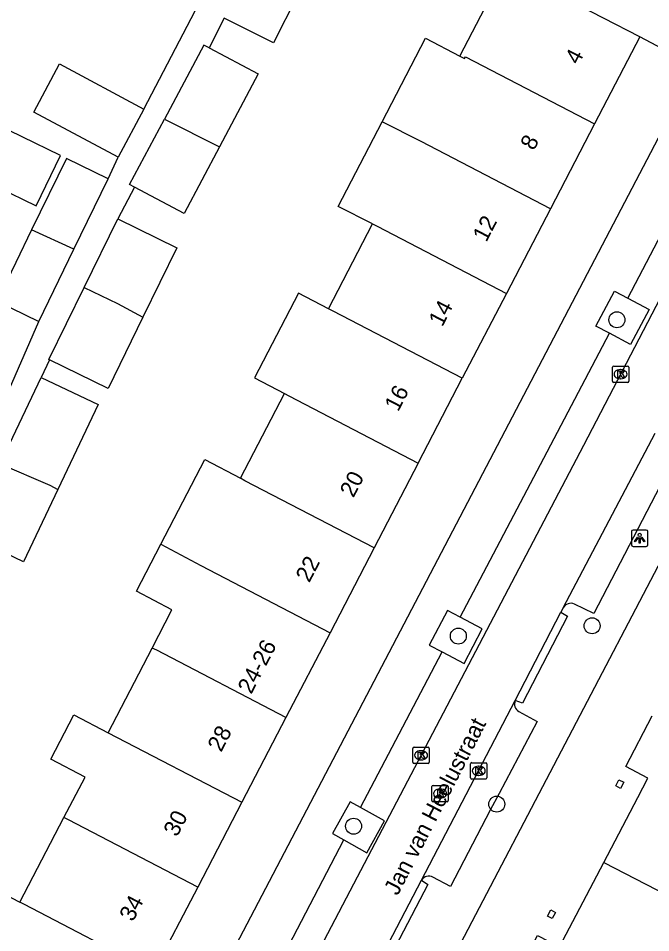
# Model space of a CAD drawing. Extents: x 160356 to 161355, y 381727 to 382845.
# Drawn here: x 160773.9 to 160812.6, y 382053.6 to 382109.5 of the extents above; entities that cross this region are included whole.
import ezdxf

# ---------------------------------------------------------------- set-up
doc = ezdxf.new("R2010")
doc.units = 0
for name, color, linetype in [('IMGEO_Boom', 7, 'Continuous'), ('IMGEO_Kolk', 7, 'Continuous'), ('IMGEO_Lichtpunt', 7, 'Continuous'), ('IMGEO_Openbare_ruimte_label', 7, 'Continuous'), ('IMGEO_Pand', 7, 'Continuous'), ('IMGEO_Pand_nummerreeks', 7, 'Continuous'), ('IMGEO_Parkeervlak_open', 7, 'Continuous'), ('IMGEO_Rijbaan_lokaal_open', 7, 'Continuous'), ('IMGEO_Rioolput', 7, 'Continuous'), ('IMGEO_Voetpad_halfverhard', 7, 'Continuous'), ('IMGEO_Voetpad_open', 7, 'Continuous')]:
    doc.layers.add(name, color=color, linetype=linetype)

msp = doc.modelspace()

# ---------------------------------------------------------------- linework, layer by layer
at = {"layer": 'IMGEO_Boom'}
for centre in [(160810.535, 382091.084), (160809.019, 382072.359), (160800.831, 382071.731), (160803.182, 382061.447), (160794.419, 382060.098)]:
    msp.add_circle(centre, 0.489, dxfattribs=at)
at = {"layer": 'IMGEO_Kolk'}
for p, q in [((160810.262, 382087.327), (160810.262, 382088.179)), ((160810.337, 382088.253), (160811.189, 382088.253)), ((160810.75, 382088.033), (160810.775, 382088.033)), ((160811.263, 382088.179), (160811.263, 382087.327)), ((160810.773, 382087.473), (160810.748, 382087.473)), ((160811.189, 382087.253), (160810.337, 382087.253)), ((160798.051, 382064.01), (160798.051, 382064.862)), ((160798.126, 382064.936), (160798.978, 382064.936)), ((160798.539, 382064.716), (160798.564, 382064.716)), ((160799.052, 382064.862), (160799.052, 382064.01)), ((160798.978, 382063.936), (160798.126, 382063.936)), ((160798.562, 382064.156), (160798.537, 382064.156)), ((160801.578, 382063.059), (160801.578, 382063.911)), ((160801.653, 382063.985), (160802.505, 382063.985)), ((160802.579, 382063.911), (160802.579, 382063.059)), ((160802.066, 382063.765), (160802.091, 382063.765)), ((160802.505, 382062.985), (160801.653, 382062.985)), ((160802.089, 382063.205), (160802.064, 382063.205))]:
    msp.add_line(p, q, dxfattribs=at)
for points in [[(160810.262, 382087.327), (160810.262, 382088.179)], [(160810.337, 382088.253), (160811.189, 382088.253)], [(160811.263, 382088.179), (160811.263, 382087.327)], [(160810.583, 382087.953), (160810.706, 382087.953), (160810.706, 382087.802), (160810.836, 382087.953), (160811, 382087.953), (160810.854, 382087.802), (160811.007, 382087.553), (160810.855, 382087.553), (160810.77, 382087.717), (160810.706, 382087.65), (160810.706, 382087.553), (160810.583, 382087.553), (160810.583, 382087.953)], [(160811.189, 382087.253), (160810.337, 382087.253)], [(160798.051, 382064.01), (160798.051, 382064.862)], [(160798.126, 382064.936), (160798.978, 382064.936)], [(160798.372, 382064.636), (160798.495, 382064.636), (160798.495, 382064.485), (160798.625, 382064.636), (160798.789, 382064.636), (160798.643, 382064.485), (160798.796, 382064.236), (160798.644, 382064.236), (160798.559, 382064.4), (160798.495, 382064.333), (160798.495, 382064.236), (160798.372, 382064.236), (160798.372, 382064.636)], [(160799.052, 382064.862), (160799.052, 382064.01)], [(160798.978, 382063.936), (160798.126, 382063.936)], [(160801.578, 382063.059), (160801.578, 382063.911)], [(160801.653, 382063.985), (160802.505, 382063.985)], [(160802.579, 382063.911), (160802.579, 382063.059)], [(160801.899, 382063.685), (160802.022, 382063.685), (160802.022, 382063.534), (160802.152, 382063.685), (160802.316, 382063.685), (160802.17, 382063.534), (160802.323, 382063.285), (160802.171, 382063.285), (160802.086, 382063.449), (160802.022, 382063.382), (160802.022, 382063.285), (160801.899, 382063.285), (160801.899, 382063.685)], [(160802.505, 382062.985), (160801.653, 382062.985)]]:
    msp.add_lwpolyline(points, dxfattribs=at)
for centre, start, end in [((160810.339, 382088.177), 91.552, 178.448), ((160810.339, 382088.177), 91.552, 178.448), ((160811.187, 382088.177), 1.552, 88.448), ((160811.187, 382088.177), 1.552, 88.448), ((160810.339, 382087.329), 181.552, 268.448), ((160810.339, 382087.329), 181.552, 268.448), ((160811.187, 382087.329), 271.552, 358.448), ((160811.187, 382087.329), 271.552, 358.448), ((160798.128, 382064.86), 91.552, 178.448), ((160798.128, 382064.86), 91.552, 178.448), ((160798.976, 382064.86), 1.552, 88.448), ((160798.976, 382064.86), 1.552, 88.448), ((160798.128, 382064.012), 181.552, 268.448), ((160798.128, 382064.012), 181.552, 268.448), ((160798.976, 382064.012), 271.552, 358.448), ((160798.976, 382064.012), 271.552, 358.448), ((160801.655, 382063.909), 91.552, 178.448), ((160801.655, 382063.909), 91.552, 178.448), ((160802.503, 382063.909), 1.552, 88.448), ((160802.503, 382063.909), 1.552, 88.448), ((160801.655, 382063.061), 181.552, 268.448), ((160801.655, 382063.061), 181.552, 268.448), ((160802.503, 382063.061), 271.552, 358.448), ((160802.503, 382063.061), 271.552, 358.448)]:
    msp.add_arc(centre, 0.0765, start, end, dxfattribs=at)
for centre, major_axis, ratio, start_param, end_param in [((160810.749, 382087.753), (-0.387, 0.002), 0.722429, 4.712389, 7.853982), ((160810.774, 382087.753), (-0.39, 0.002), 0.717154, 1.570796, 4.712389), ((160798.538, 382064.436), (-0.387, 0.002), 0.722429, 4.712389, 7.853982), ((160798.563, 382064.436), (-0.39, 0.002), 0.717154, 1.570796, 4.712389), ((160802.065, 382063.485), (-0.387, 0.002), 0.722429, 4.712389, 7.853982), ((160802.09, 382063.485), (-0.39, 0.002), 0.717154, 1.570796, 4.712389)]:
    msp.add_ellipse(centre, major_axis=major_axis, ratio=ratio, start_param=start_param, end_param=end_param, dxfattribs=at)
at = {"layer": 'IMGEO_Lichtpunt'}
for p, q in [((160811.431, 382078.12), (160811.431, 382077.313)), ((160811.431, 382078.12), (160811.431, 382077.313)), ((160812.333, 382078.215), (160811.525, 382078.215)), ((160812.333, 382078.215), (160811.525, 382078.215)), ((160812.427, 382077.313), (160812.427, 382078.12)), ((160812.427, 382077.313), (160812.427, 382078.12)), ((160811.525, 382077.219), (160812.333, 382077.219)), ((160811.525, 382077.219), (160812.333, 382077.219))]:
    msp.add_line(p, q, dxfattribs=at)
for points in [[(160811.805, 382077.784), (160811.844, 382077.756), (160811.656, 382077.494), (160811.618, 382077.521), (160811.805, 382077.784)], [(160811.907, 382077.736), (160811.954, 382077.736), (160811.954, 382077.414), (160811.907, 382077.414), (160811.907, 382077.736)], [(160812.017, 382077.756), (160812.055, 382077.783), (160812.242, 382077.521), (160812.203, 382077.493), (160812.017, 382077.756)]]:
    msp.add_lwpolyline(points, dxfattribs=at)
msp.add_circle((160811.93, 382077.918), 0.0994, dxfattribs=at)
for centre, start, end in [((160811.525, 382078.12), 90, 180), ((160811.525, 382078.12), 90, 180), ((160812.333, 382078.12), 0, 90), ((160812.333, 382078.12), 0, 90), ((160811.525, 382077.313), 180, 270), ((160811.525, 382077.313), 180, 270), ((160812.333, 382077.313), 270, 0), ((160812.333, 382077.313), 270, 360)]:
    msp.add_arc(centre, 0.0946, start, end, dxfattribs=at)
at = {"layer": 'IMGEO_Pand'}
for points in [[(160800.926, 382107.218), (160803.747, 382112.644)], [(160811.933, 382108.388), (160807.497, 382110.694), (160803.747, 382112.644)], [(160790.968, 382110.913), (160789.518, 382108.026), (160786.491, 382109.546)], [(160796.174, 382103.204), (160798.829, 382108.309), (160800.926, 382107.218)], [(160811.933, 382108.388), (160809.166, 382103.067)], [(160785.576, 382107.724), (160785.254, 382107.895), (160782.847, 382103.367)], [(160785.576, 382107.724), (160788.586, 382106.124), (160786.217, 382101.668)], [(160800.926, 382107.218), (160801.205, 382107.073), (160801.26, 382107.178), (160809.166, 382103.067)], [(160780.019, 382101.032), (160774.846, 382103.797), (160776.421, 382106.744), (160781.594, 382103.979)], [(160781.594, 382103.979), (160780.019, 382101.032)], [(160776.482, 382101.128), (160771.77, 382103.411), (160770.278, 382100.33), (160774.99, 382098.048), (160776.482, 382101.128)], [(160781.018, 382099.193), (160780.714, 382099.355), (160782.847, 382103.367)], [(160782.847, 382103.367), (160786.217, 382101.668)], [(160795.583, 382096.945), (160793.473, 382098.009), (160796.174, 382103.204)], [(160806.468, 382097.879), (160798.562, 382101.991), (160796.174, 382103.204)], [(160809.166, 382103.067), (160806.468, 382097.879)], [(160786.217, 382101.668), (160784.045, 382097.584), (160781.018, 382099.193)], [(160779.397, 382099.716), (160776.848, 382100.951), (160774.716, 382096.58)], [(160777.307, 382095.401), (160779.397, 382099.716)], [(160806.468, 382097.879), (160803.77, 382092.691)], [(160777.935, 382093.062), (160779.993, 382097.265)], [(160779.993, 382097.265), (160783.613, 382095.493), (160781.532, 382091.242)], [(160792.886, 382091.758), (160795.583, 382096.945)], [(160795.583, 382096.945), (160795.864, 382096.803), (160803.77, 382092.691)], [(160774.716, 382096.58), (160773.745, 382094.589), (160772.595, 382092.231), (160775.167, 382090.985)], [(160777.307, 382095.401), (160774.716, 382096.58)], [(160775.167, 382090.985), (160777.307, 382095.401)], [(160775.821, 382088.631), (160775.777, 382088.653), (160777.935, 382093.062)], [(160777.935, 382093.062), (160779.975, 382092.081), (160781.532, 382091.242)], [(160792.886, 382091.758), (160791.046, 382092.715), (160788.349, 382087.527), (160790.191, 382086.575)], [(160803.77, 382092.691), (160801.072, 382087.502)], [(160801.072, 382087.502), (160793.165, 382091.614), (160792.886, 382091.758)], [(160781.532, 382091.242), (160779.397, 382086.881), (160775.821, 382088.631)], [(160772.785, 382082.262), (160775.293, 382087.553)], [(160775.293, 382087.553), (160778.782, 382085.898), (160776.32, 382080.705)], [(160798.374, 382082.314), (160801.072, 382087.502)], [(160787.492, 382081.384), (160790.191, 382086.575)], [(160790.191, 382086.575), (160790.467, 382086.426), (160798.374, 382082.314)], [(160782.626, 382077.35), (160785.319, 382082.53), (160787.492, 382081.384)], [(160772.785, 382082.262), (160775.837, 382080.962), (160776.32, 382080.705)], [(160798.374, 382082.314), (160795.676, 382077.125)], [(160795.676, 382077.125), (160787.768, 382081.238), (160787.492, 382081.384)], [(160776.32, 382080.705), (160774.222, 382076.278), (160771.012, 382077.8)], [(160782.089, 382070.994), (160783.303, 382073.329), (160781.132, 382074.476), (160782.626, 382077.35)], [(160782.626, 382077.35), (160785.07, 382076.049), (160792.978, 382071.937)], [(160795.676, 382077.125), (160792.978, 382071.937)], [(160792.978, 382071.937), (160790.28, 382066.748)], [(160779.397, 382065.817), (160782.089, 382070.994)], [(160790.28, 382066.748), (160782.372, 382070.861), (160782.089, 382070.994)], [(160776.698, 382060.627), (160777.987, 382063.105), (160775.898, 382064.191), (160777.308, 382066.904), (160779.397, 382065.817)], [(160790.28, 382066.748), (160787.582, 382061.561)], [(160809.727, 382057.872), (160811.811, 382061.857), (160812.433, 382063.047), (160811.083, 382063.753), (160812.701, 382066.846)], [(160779.397, 382065.817), (160787.582, 382061.561)], [(160810.957, 382062.786), (160810.758, 382062.406), (160810.463, 382062.561), (160810.662, 382062.941), (160810.957, 382062.786)], [(160787.582, 382061.561), (160784.884, 382056.371)], [(160774.003, 382055.443), (160776.698, 382060.627)], [(160784.884, 382056.371), (160776.975, 382060.484), (160776.698, 382060.627)], [(160804.011, 382050.237), (160805.673, 382053.416), (160807.026, 382052.708), (160807.837, 382054.259), (160809.727, 382057.872)], [(160809.727, 382057.872), (160817.44, 382053.89)], [(160782.186, 382051.184), (160779.417, 382045.859), (160774.981, 382048.166), (160771.232, 382050.115), (160772.709, 382052.955), (160770.681, 382054.01), (160771.973, 382056.494), (160774.003, 382055.443)], [(160784.884, 382056.371), (160782.186, 382051.184)], [(160782.186, 382051.184), (160774.276, 382055.297), (160774.003, 382055.443)], [(160806.774, 382054.827), (160806.574, 382054.446), (160806.289, 382054.595), (160806.489, 382054.976), (160806.774, 382054.827)]]:
    msp.add_lwpolyline(points, dxfattribs=at)
at = {"layer": 'IMGEO_Parkeervlak_open'}
for points in [[(160811.199, 382092.411), (160812.507, 382091.714), (160811.366, 382089.574), (160810.072, 382090.264)], [(160799.833, 382070.76), (160801.183, 382070.054), (160802.295, 382072.181), (160800.949, 382072.885)], [(160793.818, 382059.258), (160795.225, 382058.478), (160796.305, 382060.431), (160794.848, 382061.235)]]:
    msp.add_lwpolyline(points, dxfattribs=at)
at = {"layer": 'IMGEO_Rijbaan_lokaal_open'}
for points in [[(160818.149, 382101.922), (160808.496, 382083.401), (160794.187, 382056.116), (160791.683, 382051.339)], [(160807.247, 382073.463), (160812.87, 382084.152)], [(160807.247, 382073.463), (160807.108, 382073.197)], [(160804.319, 382067.782), (160807.108, 382073.197)], [(160798.583, 382056.787), (160804.319, 382067.782)], [(160795.072, 382050.062), (160798.583, 382056.787)]]:
    msp.add_lwpolyline(points, dxfattribs=at)
at = {"layer": 'IMGEO_Rioolput'}
for p, q in [((160799.211, 382061.668), (160799.211, 382062.52)), ((160799.286, 382062.594), (160800.138, 382062.594)), ((160799.699, 382062.374), (160799.724, 382062.374)), ((160800.212, 382062.52), (160800.212, 382061.668)), ((160799.722, 382061.814), (160799.697, 382061.814)), ((160800.138, 382061.594), (160799.286, 382061.594))]:
    msp.add_line(p, q, dxfattribs=at)
for points in [[(160799.211, 382061.668), (160799.211, 382062.52)], [(160799.286, 382062.594), (160800.138, 382062.594)], [(160799.8, 382062.292), (160799.548, 382062.294), (160799.548, 382061.894)], [(160800.212, 382062.52), (160800.212, 382061.668)], [(160799.548, 382061.894), (160799.672, 382061.894), (160799.672, 382062.056), (160799.683, 382062.056)], [(160799.726, 382062.213), (160799.672, 382062.213), (160799.672, 382062.132)], [(160799.672, 382062.132), (160799.724, 382062.132)], [(160799.73, 382062.027), (160799.801, 382061.894), (160799.941, 382061.894), (160799.876, 382062.02)], [(160800.138, 382061.594), (160799.286, 382061.594)]]:
    msp.add_lwpolyline(points, dxfattribs=at)
for centre, radius, start, end in [((160799.288, 382062.518), 0.0765, 91.552, 178.448), ((160799.288, 382062.518), 0.0765, 91.552, 178.448), ((160799.799, 382062.182), 0.109, 350.3612, 89.416), ((160800.136, 382062.518), 0.0765, 1.552, 88.448), ((160800.136, 382062.518), 0.0765, 1.552, 88.448), ((160799.288, 382061.67), 0.0765, 181.552, 268.448), ((160799.288, 382061.67), 0.0765, 181.552, 268.448), ((160799.682, 382062.003), 0.0533, 26.0293, 88.6989), ((160799.708, 382062.321), 0.19, 274.7715, 282.9687), ((160799.732, 382062.117), 0.0964, 77.0061, 93.1865), ((160799.746, 382062.174), 0.0378, 276.6634, 79.6772), ((160799.797, 382062.182), 0.112, 277.5842, 350.9817), ((160799.781, 382061.967), 0.108, 29.5134, 73.7905), ((160800.136, 382061.67), 0.0765, 271.552, 358.448), ((160800.136, 382061.67), 0.0765, 271.552, 358.448)]:
    msp.add_arc(centre, radius, start, end, dxfattribs=at)
for centre, major_axis, ratio, start_param, end_param in [((160799.698, 382062.094), (-0.387, 0.002), 0.722429, 4.712389, 7.853982), ((160799.723, 382062.094), (-0.39, 0.002), 0.717154, 1.570796, 4.712389)]:
    msp.add_ellipse(centre, major_axis=major_axis, ratio=ratio, start_param=start_param, end_param=end_param, dxfattribs=at)
at = {"layer": 'IMGEO_Voetpad_halfverhard'}
msp.add_lwpolyline([(160815.372, 382106.589), (160811.933, 382108.388)], dxfattribs=at)
at = {"layer": 'IMGEO_Voetpad_open'}
for points in [[(160781.594, 382103.979), (160786.176, 382112.776), (160789.324, 382118.819)], [(160786.491, 382109.546), (160785.576, 382107.724)], [(160750, 381983.553), (160751.631, 381984.178), (160759.835, 382000), (160785.858, 382050.188), (160815.372, 382106.589)], [(160811.199, 382092.411), (160815.347, 382100.318), (160816.678, 382102.83)], [(160800.514, 382052.05), (160800.981, 382052.95), (160826.52, 382101.729)], [(160779.397, 382099.716), (160780.019, 382101.032)], [(160781.018, 382099.193), (160779.993, 382097.265)], [(160810.072, 382090.264), (160809.248, 382090.703), (160810.389, 382092.843), (160811.199, 382092.411)], [(160773.366, 382086.853), (160775.167, 382090.985)], [(160800.949, 382072.885), (160806.06, 382082.618), (160810.072, 382090.264)], [(160775.821, 382088.631), (160775.293, 382087.553)], [(160813.116, 382083.585), (160814.238, 382082.954), (160809.128, 382073.122), (160807.933, 382073.686)], [(160800.949, 382072.885), (160800.168, 382073.293), (160799.056, 382071.166), (160799.833, 382070.76)], [(160807.108, 382073.197), (160807.512, 382072.954), (160804.748, 382067.626), (160804.319, 382067.782)], [(160794.848, 382061.235), (160796.773, 382064.931), (160799.833, 382070.76)], [(160804.535, 382067.115), (160805.657, 382066.502), (160803.321, 382062.102), (160802.784, 382061.086), (160800.35, 382056.407), (160799.275, 382056.986)], [(160794.848, 382061.235), (160794.204, 382061.59), (160793.126, 382059.641), (160793.818, 382059.258)], [(160787.675, 382043.693), (160786.132, 382044.532), (160786.33, 382044.882), (160793.818, 382059.258)], [(160798.583, 382056.787), (160798.971, 382056.538), (160795.491, 382049.881), (160795.072, 382050.062)]]:
    msp.add_lwpolyline(points, dxfattribs=at)
for centre, radius, start, end in [((160807.709, 382073.208), 0.528, 64.8996, 151.1163), ((160804.775, 382067.561), 0.507, 154.1543, 241.7335), ((160799.031, 382056.53), 0.517, 61.8731, 150.2144)]:
    msp.add_arc(centre, radius, start, end, dxfattribs=at)

# ---------------------------------------------------------------- texts
at = {"layer": 'IMGEO_Openbare_ruimte_label'}
msp.add_text('Jan van Heelustraat', height=1, rotation=62.7941, dxfattribs=at).set_placement((160797.117, 382055.805))
at = {"layer": 'IMGEO_Pand_nummerreeks'}
for s, rotation, p in [('4', 62.5249, (160808.187, 382106.645)), ('8', 62.5249, (160805.456, 382101.395)), ('12', 62.5235, (160802.543, 382095.792)), ('14', 62.528, (160799.847, 382090.609)), ('16', 62.5269, (160797.148, 382085.418)), ('20', 62.5249, (160794.41, 382080.152)), ('22', 62.5249, (160791.709, 382074.957)), ('24-26', 62.5249, (160788.158, 382068.131)), ('28', 62.5249, (160786.316, 382064.586)), ('30', 62.5249, (160783.618, 382059.398)), ('34', 62.5249, (160780.918, 382054.206))]:
    msp.add_text(s, height=1, rotation=rotation, dxfattribs=at).set_placement(p)

doc.saveas('drawing.dxf')
